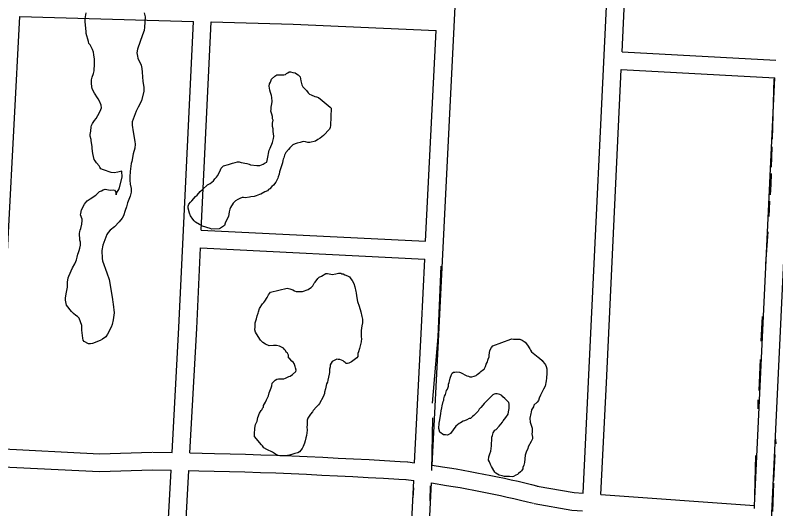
# Model space of a CAD drawing. Extents: x 3677843 to 3715951, y 511991 to 537744.
# Drawn here: x 3691087 to 3692373, y 526190 to 527025 of the extents above; entities that cross this region are included whole.
import ezdxf

# ---------------------------------------------------------------- set-up
doc = ezdxf.new("R2010")
doc.units = 0
for name, color, linetype in [('V-ROAD-CNTR', 7, 'Continuous'), ('V-SITE-VEGE', 7, 'Continuous'), ('V-TOPO-SHOR', 7, 'Continuous')]:
    doc.layers.add(name, color=color, linetype=linetype)

msp = doc.modelspace()

# ---------------------------------------------------------------- linework, layer by layer
at = {"layer": 'V-ROAD-CNTR'}
for points in [[(3691792.3, 526263.9), (3691803.9, 526496.1), (3691846.5, 527345.3), (3691869.6, 527820.5)], [(3692047.8, 526216.6), (3692056.9, 526404.6), (3692090, 527098.9), (3692128.3, 527803.2)], [(3692113.6, 526963.1), (3692120, 527097.4), (3692158.2, 527801.6)], [(3691055.9, 526291.9), (3691094.8, 527022.6)], [(3691094.8, 527022.6), (3691388.3, 527014.4)], [(3691352.3, 526285.5), (3691363.9, 526496.6), (3691388.3, 527014.4)], [(3691401.7, 526661.4), (3691418.3, 527013.5)], [(3691418.3, 527013.5), (3691557.1, 527009.6), (3691799, 526998.8)], [(3691781.2, 526642.6), (3691799, 526998.8)], [(3692113.6, 526963.1), (3692373.5, 526949)], [(3692077.7, 526214.5), (3692086.9, 526403.2), (3692112.1, 526933.1)], [(3692112.1, 526933.1), (3692372, 526919)], [(3692337.3, 526195.5), (3692372, 526919)], [(3692329.5, 525447.8), (3692363.3, 526111.7), (3692402, 526917.4)], [(3691401.7, 526661.4), (3691781.2, 526642.6)], [(3691382.4, 526284.9), (3691393.9, 526495.1), (3691400.3, 526631.4)], [(3691400.3, 526631.4), (3691779.7, 526612.6)], [(3691762.5, 526267.9), (3691773.9, 526497.6), (3691779.7, 526612.6)], [(3691055.9, 526291.9), (3691229.7, 526283.1), (3691318.8, 526286)], [(3691319.5, 526286), (3691352.3, 526285.5)], [(3691382.4, 526284.9), (3691424.1, 526283.9), (3691450.3, 526283.2), (3691476.4, 526282.4), (3691502.6, 526281.6), (3691528.7, 526280.6), (3691554.9, 526279.6), (3691581, 526278.5), (3691607.2, 526277.3), (3691633.3, 526276), (3691659.4, 526274.7), (3691685.5, 526273.3), (3691711.7, 526271.8), (3691737.8, 526270.2), (3691750.2, 526269.4)], [(3691054.3, 526261.9), (3691229.4, 526253.1), (3691319.4, 526256)], [(3691751.1, 526269.3), (3691762.5, 526267.9)], [(3691792.3, 526263.9), (3691809.6, 526261.3), (3691821.3, 526259.4), (3691833, 526257.5), (3691844.7, 526255.5), (3691856.3, 526253.4), (3691868, 526251.2), (3691879.6, 526249), (3691891.2, 526246.7), (3691902.8, 526244.3), (3691914.3, 526241.8), (3691925.9, 526239.2), (3691937.4, 526236.6), (3691948.9, 526233.8), (3691960.4, 526231.1), (3691970.8, 526228.5)], [(3691316.1, 525552.6), (3691323.8, 525766.9), (3691350.7, 526255.5)], [(3691319.4, 526256), (3691350.7, 526255.5)], [(3691362.1, 525916), (3691380.7, 526254.9)], [(3691380.7, 526254.9), (3691397.3, 526254.6), (3691423.4, 526254), (3691449.4, 526253.2), (3691475.5, 526252.5), (3691501.6, 526251.6), (3691527.6, 526250.7), (3691553.7, 526249.6), (3691579.7, 526248.5), (3691605.8, 526247.3), (3691631.8, 526246.1), (3691657.8, 526244.7), (3691683.9, 526243.3), (3691709.9, 526241.8), (3691735.9, 526240.2), (3691748.3, 526239.5)], [(3691744.1, 525896.9), (3691761, 526237.9)], [(3691747.4, 526239.5), (3691761, 526237.9)], [(3691752.9, 525530.2), (3691769.1, 525795.9), (3691790.9, 526233.9)], [(3691790.9, 526233.9), (3691816.5, 526229.8), (3691828, 526227.9), (3691839.5, 526225.9), (3691850.9, 526223.9), (3691862.4, 526221.8), (3691873.8, 526219.6), (3691885.2, 526217.3), (3691896.6, 526214.9), (3691907.9, 526212.5), (3691919.3, 526209.9), (3691930.6, 526207.3), (3691941.9, 526204.7), (3691953.2, 526201.9), (3691963.5, 526199.4)], [(3691969.7, 526228.7), (3692032.4, 526217.8), (3692047.8, 526216.6)], [(3692077.7, 526214.5), (3692337.3, 526195.5)], [(3691964.6, 526199.1), (3692028.7, 526187.9), (3692046.3, 526186.7)]]:
    msp.add_lwpolyline(points, dxfattribs=at)
at = {"layer": 'V-SITE-VEGE'}
for points in [[(3691229.4, 526879.3), (3691227, 526883.3), (3691225.9, 526885.1), (3691221.2, 526893.1), (3691217, 526900.6), (3691215.8, 526908.6), (3691215.7, 526915.6), (3691216.8, 526920.2), (3691219.1, 526926.6), (3691220.2, 526930.6), (3691221.2, 526942.8), (3691221.2, 526950.3), (3691219.9, 526957.8), (3691219.3, 526962.4), (3691217.5, 526967), (3691213.4, 526975), (3691211.7, 526977.3), (3691211.1, 526980.2), (3691206.9, 526994), (3691206.8, 526997.5), (3691205, 527013.6), (3691205.5, 527018.8), (3691207.1, 527028.7)], [(3691305.3, 527029.1), (3691306.5, 527022.1), (3691305.5, 527004.8), (3691305, 526999), (3691302.2, 526991.5), (3691293.8, 526967.7), (3691292.7, 526961.4), (3691293.9, 526955.6), (3691294.5, 526952.1), (3691299.8, 526940.6), (3691301, 526934.9), (3691301.7, 526928.5), (3691303, 526912.9), (3691304.2, 526903.1), (3691304.3, 526896.2), (3691300.4, 526880), (3691294.7, 526869.6), (3691291.3, 526862.6), (3691284.6, 526844.6), (3691284.6, 526838.8), (3691286.5, 526827.9), (3691289.5, 526811.2), (3691289.6, 526806.6), (3691289.1, 526800.2), (3691286.3, 526790.4), (3691284.1, 526777.6), (3691283, 526774.1), (3691281.4, 526760.8), (3691280.9, 526751.6), (3691280.9, 526745.8), (3691281.6, 526738.9), (3691282.8, 526732), (3691282.9, 526725.6), (3691281.2, 526718.7), (3691276.7, 526707.7), (3691275, 526700.7), (3691272.8, 526694.4), (3691270, 526685.7), (3691267.7, 526681.6), (3691262.6, 526675.2), (3691254.6, 526667), (3691247.7, 526661.2), (3691244.2, 526657.7), (3691242, 526654.2), (3691235.2, 526636.2), (3691233.6, 526627), (3691233.7, 526613.7), (3691234.3, 526609.7), (3691242, 526589.5), (3691245.6, 526578), (3691249.9, 526554.9), (3691251.7, 526544), (3691251.8, 526539.4), (3691252.4, 526536.5), (3691254.2, 526521.5), (3691252.6, 526509.9), (3691251, 526501.8)], [(3691514.7, 526787.4), (3691515.2, 526791.3), (3691516.7, 526796.9), (3691518.3, 526800.2), (3691522, 526809.6), (3691523.6, 526816.3), (3691524.6, 526819.6), (3691524, 526824.6), (3691523.4, 526827.9), (3691523.3, 526832.8), (3691522.1, 526836.7), (3691522, 526842.2), (3691523.1, 526847.2), (3691521.9, 526849.4), (3691521.9, 526853.8), (3691520.7, 526857.6), (3691519.5, 526862.6), (3691520, 526865.4), (3691519.9, 526869.2), (3691520.9, 526875.3), (3691521.4, 526879.2), (3691520.8, 526885.8), (3691520.2, 526889.1), (3691519, 526894.1), (3691517.8, 526897.9), (3691516.6, 526905.1), (3691517.1, 526908.9), (3691518.7, 526911.7), (3691520.3, 526916.7), (3691526.2, 526921.8), (3691529.5, 526924), (3691541.1, 526924.2), (3691543.9, 526924.8), (3691546, 526926.5), (3691548.2, 526927.7), (3691550.4, 526929.4), (3691552.6, 526929.4), (3691556.5, 526927.8), (3691560.4, 526927.3), (3691562.6, 526925.7), (3691565.4, 526924.1), (3691568.8, 526920.8), (3691570, 526914.2), (3691571.8, 526907.1), (3691573.5, 526903.8), (3691579.6, 526897.8), (3691582.5, 526893.5), (3691584.7, 526891.3), (3691587.5, 526890.2), (3691593.6, 526887.6), (3691596.4, 526887.1), (3691599.7, 526885.5), (3691605.9, 526880.6), (3691619.9, 526869.2), (3691621.6, 526867.6)], [(3691251, 526501.8), (3691249.3, 526497.2), (3691243, 526485.6), (3691240.2, 526480.9), (3691234.5, 526476.8), (3691230.4, 526474.5), (3691217.8, 526469.7), (3691214.3, 526469.1), (3691210.9, 526469.1), (3691203.3, 526473.1), (3691201.6, 526475.4), (3691201, 526478.8), (3691199.7, 526492.1), (3691199.6, 526500.2), (3691194.8, 526512.8), (3691192.5, 526515.1), (3691189.6, 526516.8), (3691185.5, 526520.2), (3691182, 526523.7), (3691173.8, 526534.6), (3691172, 526543.2), (3691172, 526546.1), (3691172.5, 526550.1), (3691173.6, 526556.5), (3691175.3, 526565.2), (3691175.2, 526573.3), (3691176.3, 526580.8), (3691177.4, 526583.7), (3691183.6, 526597.6), (3691187.6, 526604.6), (3691189.3, 526608.6), (3691190.4, 526611), (3691191.5, 526615.6), (3691192.6, 526620.8), (3691193.8, 526623.7), (3691194.9, 526627.2), (3691196, 526631.2), (3691197.1, 526635.9), (3691197.1, 526641.1), (3691196.4, 526644.5), (3691196.4, 526648.6), (3691195.8, 526652.6), (3691195.8, 526655.5), (3691196.3, 526658.9), (3691196.9, 526661.3), (3691198, 526664.2), (3691199.6, 526671.7), (3691200.2, 526677.5), (3691200.1, 526679.8), (3691197.2, 526687.3), (3691197.7, 526689.6), (3691198.8, 526695.9), (3691203.9, 526705.2), (3691205.6, 526707.6), (3691208.5, 526711), (3691213.7, 526714.6), (3691223.4, 526720.4), (3691229.7, 526726.8), (3691232.6, 526728), (3691235.5, 526729.8), (3691238.9, 526731), (3691247.6, 526729.3), (3691252.8, 526729.4), (3691255.1, 526728.8), (3691256.3, 526726.5), (3691257.5, 526721.3), (3691258, 526723.7), (3691262.6, 526731.2), (3691267.6, 526750.9), (3691267.5, 526761.3), (3691260.6, 526759.5), (3691254.2, 526758.3), (3691249, 526758.8), (3691245.6, 526759.9), (3691239.8, 526762.2), (3691236.3, 526763.3), (3691231.6, 526765), (3691229.9, 526767.9), (3691228.7, 526770.2), (3691224.6, 526775.3), (3691222.3, 526778.8), (3691220.5, 526781), (3691218.1, 526790.8), (3691216.9, 526799.5), (3691216.8, 526802.4), (3691216.2, 526809.9), (3691215.6, 526812.2), (3691215.6, 526814.5), (3691213.8, 526820.3), (3691213.8, 526823.1), (3691214.8, 526828.9), (3691215.4, 526835.9), (3691215.9, 526838.2), (3691217.6, 526841.7), (3691221, 526846.9), (3691223.9, 526850.4), (3691229.6, 526860.3), (3691231.8, 526865.5), (3691232.9, 526868.4), (3691232.3, 526873), (3691229.4, 526879.3)], [(3691621.6, 526867.6), (3691620.4, 526838.3), (3691619.9, 526835), (3691618.8, 526832.2), (3691608.5, 526821.6), (3691602.5, 526817), (3691598.7, 526814.8), (3691594.9, 526811.9), (3691585, 526809.6), (3691581.7, 526809.5), (3691577.8, 526810.6), (3691574.5, 526811.1), (3691572.2, 526811), (3691569, 526809.9), (3691564, 526808.7), (3691560.7, 526807.5), (3691556.3, 526805.8), (3691551.4, 526800.7), (3691549.3, 526797.9), (3691544.9, 526792.9), (3691542.3, 526788.4), (3691541.2, 526783.5), (3691540.2, 526781.2), (3691539.7, 526779), (3691539.2, 526775.1), (3691535.5, 526765.1), (3691533.9, 526760.2), (3691533.4, 526756.3), (3691531.8, 526751.8), (3691531.3, 526749.6), (3691527.6, 526742.4), (3691523.8, 526737.3), (3691521.1, 526735.1), (3691517.8, 526731.2), (3691515.6, 526730), (3691513.4, 526727.8), (3691509.1, 526726.1), (3691502.5, 526722.1), (3691500.3, 526721.5), (3691494.3, 526719.2), (3691491, 526718.6), (3691485.5, 526717.9), (3691483.3, 526717.4), (3691476.1, 526716.1), (3691472.8, 526716.6), (3691470.6, 526716.6), (3691466.7, 526714.9), (3691463.5, 526713.2), (3691459.6, 526710.9), (3691455.8, 526707), (3691451, 526699.7), (3691449.9, 526696.9), (3691448.9, 526692.5), (3691447.4, 526684.7), (3691444.2, 526678.1), (3691442, 526673.1), (3691441, 526669.2), (3691433.9, 526664.6), (3691431.7, 526663.5), (3691419.6, 526663.3), (3691416.8, 526664.4), (3691403.5, 526668), (3691398.5, 526670.7), (3691391.8, 526675), (3691389.5, 526677.2), (3691387.3, 526679.9), (3691383.3, 526685.9), (3691381.6, 526690.3), (3691379.2, 526698.5), (3691379.2, 526701.8), (3691380.8, 526705.2), (3691383.5, 526708.5), (3691385.6, 526710.8), (3691392.1, 526718.6), (3691394.9, 526720.3), (3691399.7, 526726.5), (3691403.5, 526730.4), (3691412.2, 526738.3), (3691416.6, 526740.5), (3691422.1, 526745), (3691424.8, 526748.4), (3691427.5, 526751.2), (3691429.1, 526753.4), (3691432.8, 526760.7), (3691435, 526766.2), (3691439.3, 526770.2), (3691447.6, 526772.5), (3691454.7, 526774.8), (3691459.1, 526776), (3691462.9, 526777.2), (3691465.7, 526776.7), (3691469, 526775.6), (3691478.5, 526774.1), (3691482.9, 526773.1), (3691485.1, 526772), (3691495.6, 526770.6), (3691500.6, 526770.6), (3691506.6, 526772.9), (3691509.9, 526775.2), (3691512.6, 526776.4), (3691514.7, 526787.4)], [(3691519, 526556.4), (3691547.2, 526563.1), (3691551.3, 526561.9), (3691556.5, 526560.3), (3691559.4, 526558.6), (3691562.3, 526557.4), (3691572.7, 526557.5), (3691582.5, 526561.1), (3691584.8, 526562.8), (3691587.6, 526564.6), (3691590.5, 526567.5), (3691592.8, 526571.6), (3691594.5, 526573.3), (3691599, 526579.7), (3691601.3, 526582.1), (3691604.8, 526583.8), (3691612.2, 526587.9), (3691615.1, 526588), (3691620.9, 526586.9), (3691623.2, 526586.3), (3691629, 526587.5), (3691633.6, 526588.7), (3691637.6, 526588.8), (3691639.4, 526587.6), (3691641.7, 526587.7), (3691644.6, 526586), (3691648.7, 526584.3), (3691652.1, 526582.6), (3691654.5, 526579.1), (3691656.8, 526576.3), (3691659.8, 526571.1), (3691661.5, 526565.3), (3691662.8, 526557.8), (3691663.4, 526555.5), (3691664, 526550.3), (3691665.8, 526540.5), (3691668.8, 526533.1), (3691671.8, 526523.3), (3691673, 526515.2), (3691674.2, 526510.6), (3691674.3, 526504.8), (3691673.2, 526499.6), (3691672.1, 526491.5), (3691672.2, 526480.5), (3691672.8, 526478.2), (3691672.3, 526472.5), (3691669.5, 526461.5), (3691667.8, 526455.7), (3691666.7, 526452.8), (3691666.2, 526447.6), (3691665, 526445.2), (3691662.7, 526443.5), (3691655.9, 526438.8), (3691651.3, 526436.4), (3691649, 526435.8), (3691646.6, 526435.8), (3691644.9, 526437.5), (3691643.1, 526438.7), (3691641.4, 526440.4), (3691636.2, 526442.6), (3691633.3, 526442.6), (3691631, 526443.2), (3691622.9, 526439.1), (3691619.5, 526433.8), (3691619.6, 526430.4), (3691618.4, 526426.3), (3691618.5, 526420.5), (3691617.9, 526417.6), (3691615.7, 526407.8), (3691615.2, 526404.3), (3691613.5, 526401.4), (3691611.8, 526393.3), (3691610.2, 526387.5), (3691610.2, 526385.2), (3691607.9, 526379.4)], [(3691607.9, 526379.4), (3691601.7, 526368.4), (3691600, 526366.1), (3691596.5, 526362.6), (3691590.8, 526356.2), (3691589.7, 526354.4), (3691586.3, 526350.3), (3691581.7, 526343.4), (3691580.6, 526339.9), (3691580.7, 526331.8), (3691580.1, 526328.9), (3691580.8, 526323.1), (3691579.7, 526313.9), (3691578.6, 526310.4), (3691577.5, 526305.2), (3691576.3, 526301.1), (3691574.1, 526295.3), (3691572.4, 526291.9), (3691570.1, 526289.5), (3691567.8, 526286.6), (3691565, 526284.9), (3691559.8, 526283.7), (3691556.3, 526282.5), (3691550.6, 526280.7), (3691544.2, 526280), (3691540.2, 526280), (3691534.4, 526279.9), (3691531.5, 526280.5), (3691527.4, 526282.8), (3691522.2, 526286.2), (3691512.3, 526290.7), (3691507.7, 526293.5), (3691505.4, 526296.4), (3691503.6, 526298.1), (3691491.9, 526312.4), (3691491.8, 526320.5), (3691492.4, 526322.8), (3691492.4, 526326.3), (3691493.5, 526332.7), (3691496.3, 526338.5), (3691497.4, 526344.3), (3691500.2, 526351.8), (3691503, 526356.4), (3691504.8, 526358.2), (3691505.3, 526360.5), (3691507, 526362.3), (3691507, 526364.6), (3691510.4, 526370.4), (3691512.1, 526374.4), (3691515.5, 526381.4), (3691516.6, 526386), (3691520, 526394.7), (3691521.1, 526398.2), (3691521.6, 526402.8), (3691524.5, 526405.2), (3691526.8, 526407.5), (3691529.7, 526409.3), (3691532.5, 526409.9), (3691541.2, 526410), (3691544.1, 526411.1), (3691549.8, 526414.1), (3691552.1, 526414.7), (3691556.2, 526417), (3691561.3, 526422.3), (3691561.9, 526424.6), (3691561.2, 526428.6), (3691560.6, 526430.9), (3691558.9, 526436.1), (3691557.1, 526438.4), (3691554.8, 526440.1), (3691551.3, 526443.5), (3691549, 526445.3), (3691548.9, 526449.9), (3691547.7, 526453.3), (3691546, 526454.5), (3691543.6, 526458.5), (3691541.9, 526460.2), (3691540.7, 526461.9), (3691533.7, 526465.3), (3691529.1, 526466.4), (3691523.9, 526466.4), (3691516.4, 526465.7), (3691510, 526468.6), (3691506, 526471.4), (3691501.9, 526475.4), (3691494.8, 526486.3), (3691493.1, 526488.6), (3691492.5, 526492.6), (3691493, 526497.8), (3691492.9, 526504.8), (3691495.2, 526511.7), (3691496.3, 526516.4), (3691498, 526521), (3691498.5, 526523.3), (3691500.2, 526529.1), (3691505.3, 526536.7), (3691507.6, 526539), (3691509.3, 526541.3), (3691513.3, 526547.7), (3691515.6, 526551.8), (3691519, 526556.4)], [(3691894.9, 526465.8), (3691925, 526476.8), (3691927.2, 526477.4), (3691930, 526476.9), (3691940.5, 526477), (3691944.4, 526475.4), (3691947.7, 526473.3), (3691949.4, 526471.7), (3691953.4, 526466.8), (3691957.3, 526460.7), (3691958.5, 526458.6), (3691960.2, 526455.8), (3691971.4, 526446.6), (3691973.6, 526445), (3691978.1, 526441.2), (3691979.2, 526439), (3691982, 526435.8), (3691983.7, 526433.6), (3691984.9, 526430.8), (3691986, 526427), (3691986.2, 526419.3), (3691985.8, 526411), (3691985.3, 526406.6), (3691983.2, 526397.7), (3691980.5, 526392.7), (3691978.9, 526389.3), (3691975.2, 526382.6), (3691973.1, 526377.1), (3691972, 526373.2), (3691969.9, 526370.4), (3691964.4, 526365.4), (3691963.4, 526362.6), (3691960.1, 526357.6), (3691959.7, 526353.7), (3691959.1, 526351.5), (3691957.6, 526343.2), (3691957.7, 526336.5), (3691961.2, 526326.7), (3691961.3, 526319.5), (3691960.8, 526316.7), (3691962, 526311.2), (3691962.1, 526308.4), (3691959.4, 526304), (3691954.6, 526295.1), (3691954, 526292.3), (3691951.4, 526286.2), (3691949.3, 526280.6), (3691948.4, 526268.5), (3691947.3, 526264), (3691945.7, 526260.1), (3691945.8, 526257.9), (3691943.1, 526254.6), (3691941.4, 526252.9), (3691938.2, 526250.1), (3691936.6, 526248.4), (3691933.8, 526247.2), (3691930, 526245), (3691927.8, 526244.4), (3691922.8, 526244.9), (3691914.5, 526244.7), (3691910.6, 526245.8), (3691905.7, 526246.8), (3691900.1, 526250.6), (3691898.4, 526252.2), (3691892.7, 526261.5), (3691891, 526264.8), (3691889.3, 526269.7), (3691887.6, 526272.4), (3691888, 526278), (3691889.6, 526283)], [(3691889.6, 526283), (3691891.2, 526287.4), (3691892.2, 526292.4), (3691892.7, 526296.8), (3691892.6, 526301.8), (3691893.1, 526305.1), (3691893, 526311.2), (3691894.1, 526313.9), (3691895.6, 526318.9), (3691898.3, 526322.9), (3691900.5, 526324.5), (3691905.4, 526330.1), (3691908.1, 526333.5), (3691911.4, 526336.9), (3691912.4, 526339.1), (3691916.7, 526344.7), (3691920.5, 526350.3), (3691921.6, 526354.2), (3691922.6, 526359.7), (3691922.4, 526366.9), (3691921.8, 526370.2), (3691915.1, 526376.7), (3691911.8, 526379.4), (3691910.1, 526381.6), (3691906.7, 526383.2), (3691902.3, 526384.8), (3691899.5, 526384.7), (3691897.3, 526384.1), (3691894.6, 526383), (3691882.6, 526370.6), (3691879.9, 526368.4), (3691877.8, 526365.6), (3691874.5, 526361.7), (3691871.8, 526358.9), (3691870.2, 526355), (3691865.3, 526350.5), (3691862.6, 526347.7), (3691860.4, 526346), (3691857.1, 526343.1), (3691854.9, 526342.6), (3691851.1, 526340.8), (3691846.7, 526339.1), (3691844.5, 526338.5), (3691840.2, 526335.7), (3691838, 526334.6), (3691835.2, 526332.3), (3691832, 526330), (3691823.3, 526317.7), (3691819.5, 526315.5), (3691817.3, 526314.9), (3691814.5, 526315.4), (3691811.2, 526315.3), (3691805.1, 526319.7), (3691803.3, 526325.7), (3691803.3, 526329), (3691804.3, 526332.3), (3691804.3, 526335.1), (3691805.3, 526340.6), (3691806.8, 526351.1), (3691807.2, 526356.1), (3691808.3, 526361.1), (3691809.3, 526364.4), (3691810.8, 526371.6), (3691811.9, 526373.9), (3691811.9, 526376.1), (3691812.9, 526380.5), (3691814.5, 526383.3), (3691816.6, 526390), (3691818.2, 526392.7), (3691819.8, 526397.7), (3691819.7, 526401.1), (3691820.8, 526403.8), (3691821.3, 526406), (3691822.9, 526411), (3691825, 526417.1), (3691826.1, 526419.4), (3691828.2, 526421.1), (3691830.5, 526421.1), (3691833.2, 526421.7), (3691838.2, 526421.2), (3691840.4, 526420.7), (3691851, 526414.8), (3691853.8, 526414.3), (3691856, 526413.2), (3691859.3, 526413.3), (3691863.1, 526414.5), (3691866.4, 526415.6), (3691868.1, 526417.3), (3691873, 526420.7), (3691874.6, 526422.4), (3691877.3, 526424.6), (3691880.1, 526426.3), (3691882.2, 526430.8), (3691883.8, 526434.7), (3691885.4, 526437.5), (3691887, 526443), (3691888.5, 526446.9), (3691888.5, 526450.2), (3691890, 526458), (3691892.7, 526463), (3691894.9, 526465.8)]]:
    msp.add_lwpolyline(points, dxfattribs=at)
at = {"layer": 'V-TOPO-SHOR'}
for p, q in [((3692370, 526917.1), (3692367.1, 526815.4)), ((3692366.8, 526802.4), (3692365.8, 526767.8)), ((3692363.1, 526710.2), (3692361.5, 526684.7)), ((3692359.8, 526658.7), (3692356.3, 526604.3)), ((3692350.5, 526515.2), (3692348.4, 526473.9)), ((3692347.1, 526442.4), (3692344.6, 526390.2)), ((3692343.2, 526374.4), (3692343.3, 526359.4)), ((3691792.6, 526344), (3691790.8, 526254.7)), ((3692373.2, 526307.8), (3692373.3, 526299.8)), ((3692339.4, 526280.1), (3692336.9, 526190.6)), ((3692371.8, 526281.9), (3692369.7, 526237.8)), ((3691760.7, 526225.4), (3691759.5, 526208.7)), ((3691788.9, 526229), (3691788.2, 526203.4)), ((3692369.4, 526233.4), (3692368.1, 526185.6))]:
    msp.add_line(p, q, dxfattribs=at)
for points in [[(3692365.5, 526757.4), (3692365, 526738.6), (3692363.8, 526721.4)], [(3691806.9, 526600.5), (3691801.8, 526480.8), (3691792.4, 526368.8)]]:
    msp.add_lwpolyline(points, dxfattribs=at)

doc.saveas('drawing.dxf')
